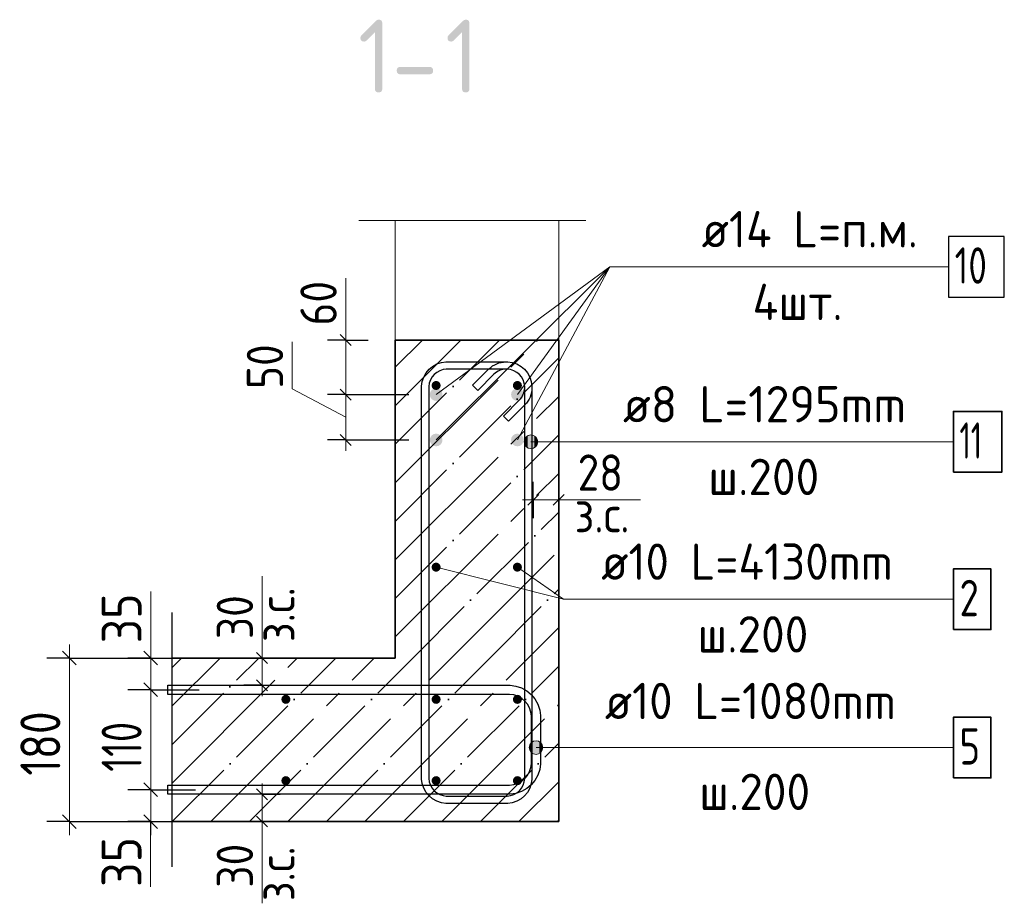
# Model space of a CAD drawing. Header units: millimetres. Extents: x -49773 to 2322955, y -3321 to 58485.
# Tile 269 of 580: x 1088478 to 1093900, y 13025 to 17888. Entities that reach past the tile are written whole.
import ezdxf

# ---------------------------------------------------------------- set-up
doc = ezdxf.new("R2010")
doc.units = ezdxf.units.MM
doc.linetypes.add('______11', pattern=[500, 400, -50, 0, -50])
doc.linetypes.add('______5', pattern=[1100, 800, -100, 100, -100])
for name, color, linetype, lineweight in [('Standard', 7, 'Continuous', 25), ('Арм.стержн. Арматура края', 96, 'Continuous', 35), ('Арм.стержн. вертикальными 1', 22, 'Continuous', 35), ('Арм.стержн. Доп. арматура', 180, 'Continuous', 35), ('Арм.стержн. Хомут', 240, 'Continuous', 35), ('Размерная линия_ общее', 7, 'Continuous', 13), ('Размерная линия_ общее_1', 7, 'Continuous', 13)]:
    doc.layers.add(name, color=color, linetype=linetype, lineweight=lineweight)
doc.styles.add('ISOCPEUR', font='txt')

msp = doc.modelspace()

# ---------------------------------------------------------------- hatches: boundary and pattern name
at = {"layer": 'Standard', "linetype": 'Continuous', "lineweight": 35, "transparency": 33554687}
for points in [[(1090434.5, 17819.8), (1090388.4, 17773.8), (1090387, 17772.4), (1090385.4, 17771.3), (1090383.8, 17770.2), (1090382.1, 17769.5), (1090380.4, 17768.8), (1090378.5, 17768.4), (1090376.6, 17768), (1090374.5, 17768), (1090372, 17768), (1090369.8, 17768.4), (1090367.6, 17768.7), (1090365.8, 17769.3), (1090363.9, 17769.9), (1090362.3, 17770.9), (1090360.8, 17771.8), (1090359.5, 17773), (1090358.3, 17774.3), (1090357.3, 17775.9), (1090356.4, 17777.4), (1090355.8, 17779.3), (1090355.1, 17781.2), (1090354.8, 17783.4), (1090354.5, 17785.5), (1090354.5, 17788), (1090354.5, 17790.1), (1090354.9, 17792), (1090355.2, 17793.9), (1090356, 17795.6), (1090356.7, 17797.4), (1090357.8, 17798.9), (1090358.8, 17800.5), (1090360.3, 17802), (1090438.4, 17880.2), (1090440.4, 17882.1), (1090442.4, 17883.6), (1090444.4, 17885.1), (1090446.4, 17886.1), (1090448.4, 17887), (1090450.5, 17887.5), (1090452.5, 17888), (1090454.5, 17888), (1090457, 17888), (1090459.2, 17887.7), (1090461.4, 17887.4), (1090463.3, 17886.8), (1090465.2, 17886.2), (1090466.7, 17885.2), (1090468.3, 17884.3), (1090469.6, 17883), (1090470.8, 17881.8), (1090471.8, 17880.2), (1090472.7, 17878.7), (1090473.3, 17876.8), (1090473.9, 17874.9), (1090474.3, 17872.7), (1090474.6, 17870.5), (1090474.6, 17868), (1090474.6, 17508), (1090474.6, 17505.5), (1090474.3, 17503.4), (1090473.9, 17501.2), (1090473.3, 17499.3), (1090472.7, 17497.4), (1090471.8, 17495.8), (1090470.8, 17494.3), (1090469.6, 17493), (1090468.3, 17491.8), (1090466.7, 17490.8), (1090465.2, 17489.9), (1090463.3, 17489.3), (1090461.4, 17488.7), (1090459.2, 17488.3), (1090457, 17488), (1090454.5, 17488), (1090452, 17488), (1090449.8, 17488.3), (1090447.6, 17488.7), (1090445.8, 17489.3), (1090443.9, 17489.9), (1090442.3, 17490.8), (1090440.8, 17491.8), (1090439.5, 17493), (1090438.3, 17494.3), (1090437.3, 17495.8), (1090436.4, 17497.4), (1090435.7, 17499.3), (1090435.1, 17501.2), (1090434.8, 17503.4), (1090434.5, 17505.5), (1090434.5, 17508)], [(1090914.3, 17819.8), (1090868.2, 17773.8), (1090866.8, 17772.4), (1090865.2, 17771.3), (1090863.6, 17770.2), (1090861.9, 17769.5), (1090860.1, 17768.8), (1090858.2, 17768.4), (1090856.3, 17768), (1090854.3, 17768), (1090851.8, 17768), (1090849.6, 17768.4), (1090847.4, 17768.7), (1090845.5, 17769.3), (1090843.7, 17769.9), (1090842.1, 17770.9), (1090840.6, 17771.8), (1090839.3, 17773), (1090838, 17774.3), (1090837.1, 17775.9), (1090836.2, 17777.4), (1090835.6, 17779.3), (1090834.9, 17781.2), (1090834.6, 17783.4), (1090834.3, 17785.5), (1090834.3, 17788), (1090834.3, 17790.1), (1090834.7, 17792), (1090835, 17793.9), (1090835.7, 17795.6), (1090836.5, 17797.4), (1090837.5, 17798.9), (1090838.6, 17800.5), (1090840.1, 17802), (1090918.2, 17880.2), (1090920.2, 17882.1), (1090922.2, 17883.6), (1090924.2, 17885.1), (1090926.2, 17886.1), (1090928.2, 17887), (1090930.2, 17887.5), (1090932.3, 17888), (1090934.3, 17888), (1090936.8, 17888), (1090939, 17887.7), (1090941.2, 17887.4), (1090943.1, 17886.8), (1090945, 17886.2), (1090946.5, 17885.2), (1090948.1, 17884.3), (1090949.3, 17883), (1090950.6, 17881.8), (1090951.5, 17880.2), (1090952.5, 17878.7), (1090953.1, 17876.8), (1090953.7, 17874.9), (1090954, 17872.7), (1090954.3, 17870.5), (1090954.3, 17868), (1090954.3, 17508), (1090954.3, 17505.5), (1090954, 17503.4), (1090953.7, 17501.2), (1090953.1, 17499.3), (1090952.5, 17497.4), (1090951.5, 17495.8), (1090950.6, 17494.3), (1090949.3, 17493), (1090948.1, 17491.8), (1090946.5, 17490.8), (1090945, 17489.9), (1090943.1, 17489.3), (1090941.2, 17488.7), (1090939, 17488.3), (1090936.8, 17488), (1090934.3, 17488), (1090931.8, 17488), (1090929.6, 17488.3), (1090927.4, 17488.7), (1090925.5, 17489.3), (1090923.7, 17489.9), (1090922.1, 17490.8), (1090920.5, 17491.8), (1090919.3, 17493), (1090918, 17494.3), (1090917.1, 17495.8), (1090916.2, 17497.4), (1090915.5, 17499.3), (1090914.9, 17501.2), (1090914.6, 17503.4), (1090914.3, 17505.5), (1090914.3, 17508)], [(1090734.6, 17587.8), (1090574.6, 17587.8), (1090572.1, 17587.8), (1090569.9, 17588.2), (1090567.8, 17588.5), (1090565.9, 17589.1), (1090564, 17589.7), (1090562.4, 17590.7), (1090560.9, 17591.6), (1090559.6, 17592.9), (1090558.4, 17594.1), (1090557.4, 17595.7), (1090556.5, 17597.2), (1090555.9, 17599.1), (1090555.3, 17601), (1090554.9, 17603.2), (1090554.6, 17605.4), (1090554.6, 17607.9), (1090554.6, 17610.4), (1090554.9, 17612.6), (1090555.3, 17614.8), (1090555.9, 17616.6), (1090556.5, 17618.5), (1090557.4, 17620.1), (1090558.4, 17621.7), (1090559.6, 17622.9), (1090560.9, 17624.2), (1090562.4, 17625.1), (1090564, 17626), (1090565.9, 17626.7), (1090567.8, 17627.3), (1090569.9, 17627.6), (1090572.1, 17627.9), (1090574.6, 17627.9), (1090734.6, 17627.9), (1090737.1, 17627.9), (1090739.3, 17627.6), (1090741.5, 17627.3), (1090743.3, 17626.7), (1090745.2, 17626), (1090746.8, 17625.1), (1090748.3, 17624.2), (1090749.6, 17622.9), (1090750.8, 17621.7), (1090751.8, 17620.1), (1090752.7, 17618.5), (1090753.3, 17616.6), (1090753.9, 17614.8), (1090754.3, 17612.6), (1090754.6, 17610.4), (1090754.6, 17607.9), (1090754.6, 17605.4), (1090754.3, 17603.2), (1090753.9, 17601), (1090753.3, 17599.1), (1090752.7, 17597.2), (1090751.8, 17595.7), (1090750.8, 17594.1), (1090749.6, 17592.9), (1090748.3, 17591.6), (1090746.8, 17590.7), (1090745.2, 17589.7), (1090743.3, 17589.1), (1090741.5, 17588.5), (1090739.3, 17588.2), (1090737.1, 17587.8)]]:
    msp.add_hatch(color=7, dxfattribs=at).paths.add_polyline_path(points, flags=16)
at = {"layer": 'Арм.стержн. Арматура края', "linetype": 'Continuous', "lineweight": 13, "transparency": 33554687}
for points in [[(1091289.1, 13863.1), (1091289.1, 13900.6), (1091283.9, 13881.8)], [(1091302.6, 13849.6), (1091302.6, 13914.1), (1091289.1, 13900.6)], [(1091302.6, 13849.6), (1091289.1, 13900.6), (1091289.1, 13863.1)], [(1091321.4, 13844.3), (1091321.4, 13919.3), (1091302.6, 13914.1)], [(1091321.4, 13844.3), (1091302.6, 13914.1), (1091302.6, 13849.6)], [(1091340.1, 13849.6), (1091340.1, 13914.1), (1091321.4, 13919.3)], [(1091340.1, 13849.6), (1091321.4, 13919.3), (1091321.4, 13844.3)], [(1091353.6, 13863.1), (1091353.6, 13900.6), (1091340.1, 13914.1)], [(1091353.6, 13863.1), (1091340.1, 13914.1), (1091340.1, 13849.6)], [(1091353.6, 13900.6), (1091353.6, 13863.1), (1091358.8, 13881.8)]]:
    msp.add_hatch(color=7, dxfattribs=at).paths.add_polyline_path(points)
at = {"layer": 'Арм.стержн. вертикальными 1', "linetype": 'Continuous', "lineweight": 50, "transparency": 33554687}
for points in [[(1090796.3, 15874.9), (1090794.4, 15884.5), (1090789, 15892.6), (1090780.9, 15898), (1090771.4, 15899.9), (1090761.8, 15898), (1090753.7, 15892.6), (1090748.3, 15884.5), (1090746.4, 15874.9), (1090748.3, 15865.3), (1090753.7, 15857.2), (1090761.8, 15851.8), (1090771.4, 15849.9), (1090780.9, 15851.8), (1090789, 15857.2), (1090794.4, 15865.3)], [(1091244, 15874.9), (1091242.1, 15884.5), (1091236.7, 15892.6), (1091228.6, 15898), (1091219, 15899.9), (1091209.4, 15898), (1091201.3, 15892.6), (1091195.9, 15884.5), (1091194, 15874.9), (1091195.9, 15865.3), (1091201.3, 15857.2), (1091209.4, 15851.8), (1091219, 15849.9), (1091228.6, 15851.8), (1091236.7, 15857.2), (1091242.1, 15865.3)], [(1090796.3, 14874.9), (1090794.4, 14884.5), (1090789, 14892.6), (1090780.9, 14898), (1090771.4, 14899.9), (1090761.8, 14898), (1090753.7, 14892.6), (1090748.3, 14884.5), (1090746.4, 14874.9), (1090748.3, 14865.3), (1090753.7, 14857.2), (1090761.8, 14851.8), (1090771.4, 14849.9), (1090780.9, 14851.8), (1090789, 14857.2), (1090794.4, 14865.3)], [(1091244, 14874.9), (1091242.1, 14884.5), (1091236.7, 14892.6), (1091228.6, 14898), (1091219, 14899.9), (1091209.4, 14898), (1091201.3, 14892.6), (1091195.9, 14884.5), (1091194, 14874.9), (1091195.9, 14865.3), (1091201.3, 14857.2), (1091209.4, 14851.8), (1091219, 14849.9), (1091228.6, 14851.8), (1091236.7, 14857.2), (1091242.1, 14865.3)], [(1089968.9, 14147.4), (1089967, 14157), (1089961.6, 14165.1), (1089953.4, 14170.5), (1089943.9, 14172.4), (1089934.3, 14170.5), (1089926.2, 14165.1), (1089920.8, 14157), (1089918.9, 14147.4), (1089920.8, 14137.8), (1089926.2, 14129.7), (1089934.3, 14124.3), (1089943.9, 14122.4), (1089953.4, 14124.3), (1089961.6, 14129.7), (1089967, 14137.8)], [(1090796.3, 14147.4), (1090794.4, 14157), (1090789, 14165.1), (1090780.9, 14170.5), (1090771.4, 14172.4), (1090761.8, 14170.5), (1090753.7, 14165.1), (1090748.3, 14157), (1090746.4, 14147.4), (1090748.3, 14137.8), (1090753.7, 14129.7), (1090761.8, 14124.3), (1090771.4, 14122.4), (1090780.9, 14124.3), (1090789, 14129.7), (1090794.4, 14137.8)], [(1091244, 14147.4), (1091242.1, 14157), (1091236.7, 14165.1), (1091228.6, 14170.5), (1091219, 14172.4), (1091209.4, 14170.5), (1091201.3, 14165.1), (1091195.9, 14157), (1091194, 14147.4), (1091195.9, 14137.8), (1091201.3, 14129.7), (1091209.4, 14124.3), (1091219, 14122.4), (1091228.6, 14124.3), (1091236.7, 14129.7), (1091242.1, 14137.8)], [(1089968.9, 13699.8), (1089967, 13709.3), (1089961.6, 13717.4), (1089953.4, 13722.9), (1089943.9, 13724.8), (1089934.3, 13722.9), (1089926.2, 13717.4), (1089920.8, 13709.3), (1089918.9, 13699.8), (1089920.8, 13690.2), (1089926.2, 13682.1), (1089934.3, 13676.7), (1089943.9, 13674.8), (1089953.4, 13676.7), (1089961.6, 13682.1), (1089967, 13690.2)], [(1090796.3, 13699.8), (1090794.4, 13709.3), (1090789, 13717.4), (1090780.9, 13722.9), (1090771.4, 13724.8), (1090761.8, 13722.9), (1090753.7, 13717.4), (1090748.3, 13709.3), (1090746.4, 13699.8), (1090748.3, 13690.2), (1090753.7, 13682.1), (1090761.8, 13676.7), (1090771.4, 13674.8), (1090780.9, 13676.7), (1090789, 13682.1), (1090794.4, 13690.2)], [(1091244, 13699.8), (1091242.1, 13709.3), (1091236.7, 13717.4), (1091228.6, 13722.9), (1091219, 13724.8), (1091209.4, 13722.9), (1091201.3, 13717.4), (1091195.9, 13709.3), (1091194, 13699.8), (1091195.9, 13690.2), (1091201.3, 13682.1), (1091209.4, 13676.7), (1091219, 13674.8), (1091228.6, 13676.7), (1091236.7, 13682.1), (1091242.1, 13690.2)]]:
    msp.add_hatch(color=4, dxfattribs=at).paths.add_polyline_path(points)
at = {"layer": 'Арм.стержн. Доп. арматура', "linetype": 'Continuous', "lineweight": 50, "transparency": 33554687}
for points in [[(1090806.4, 15824.9), (1090803.7, 15838.3), (1090796.1, 15849.6), (1090784.8, 15857.2), (1090771.4, 15859.9), (1090758, 15857.2), (1090746.6, 15849.6), (1090739, 15838.3), (1090736.4, 15824.9), (1090739, 15811.5), (1090746.6, 15800.2), (1090758, 15792.6), (1090771.4, 15789.9), (1090784.8, 15792.6), (1090796.1, 15800.2), (1090803.7, 15811.5)], [(1091254, 15824.9), (1091251.3, 15838.3), (1091243.8, 15849.6), (1091232.4, 15857.2), (1091219, 15859.9), (1091205.6, 15857.2), (1091194.3, 15849.6), (1091186.7, 15838.3), (1091184, 15824.9), (1091186.7, 15811.5), (1091194.3, 15800.2), (1091205.6, 15792.6), (1091219, 15789.9), (1091232.4, 15792.6), (1091243.8, 15800.2), (1091251.3, 15811.5)], [(1090806.4, 15574.9), (1090803.7, 15588.3), (1090796.1, 15599.6), (1090784.8, 15607.2), (1090771.4, 15609.9), (1090758, 15607.2), (1090746.6, 15599.6), (1090739, 15588.3), (1090736.4, 15574.9), (1090739, 15561.5), (1090746.6, 15550.1), (1090758, 15542.6), (1090771.4, 15539.9), (1090784.8, 15542.6), (1090796.1, 15550.1), (1090803.7, 15561.5)], [(1091254, 15574.9), (1091251.3, 15588.3), (1091243.8, 15599.6), (1091232.4, 15607.2), (1091219, 15609.9), (1091205.6, 15607.2), (1091194.3, 15599.6), (1091186.7, 15588.3), (1091184, 15574.9), (1091186.7, 15561.5), (1091194.3, 15550.1), (1091205.6, 15542.6), (1091219, 15539.9), (1091232.4, 15542.6), (1091243.8, 15550.1), (1091251.3, 15561.5)]]:
    msp.add_hatch(color=7, dxfattribs=at).paths.add_polyline_path(points)
at = {"layer": 'Арм.стержн. Хомут', "linetype": 'Continuous', "lineweight": 13, "transparency": 33554687}
for points in [[(1091261.5, 15546.4), (1091261.5, 15583.9), (1091256.2, 15565.2)], [(1091261.5, 15583.9), (1091275, 15532.9), (1091275, 15597.4)], [(1091261.5, 15583.9), (1091261.5, 15546.4), (1091275, 15532.9)], [(1091275, 15597.4), (1091293.7, 15527.7), (1091293.7, 15602.7)], [(1091275, 15597.4), (1091275, 15532.9), (1091293.7, 15527.7)], [(1091293.7, 15602.7), (1091293.7, 15527.7), (1091312.4, 15532.9)], [(1091293.7, 15602.7), (1091312.4, 15532.9), (1091312.4, 15597.4)], [(1091312.4, 15597.4), (1091312.4, 15532.9), (1091325.9, 15546.4)], [(1091312.4, 15597.4), (1091325.9, 15546.4), (1091325.9, 15583.9)], [(1091325.9, 15583.9), (1091325.9, 15546.4), (1091331.2, 15565.2)]]:
    msp.add_hatch(color=7, dxfattribs=at).paths.add_polyline_path(points)

# ---------------------------------------------------------------- linework, layer by layer
at = {"layer": 'Standard', "color": 7, "linetype": 'Continuous', "lineweight": 13, "transparency": 33554687}
for p, q in [((1090346.4, 16783.6), (1091596.3, 16783.6)), ((1091446.4, 15245.3), (1091896.3, 15245.3)), ((1090771.4, 14874.9), (1091473.7, 14698.5)), ((1089813, 14374.9), (1089813, 14824.9)), ((1089813, 13474.9), (1089813, 13024.9))]:
    msp.add_line(p, q, dxfattribs=at)
at = {"layer": 'Standard', "color": 253, "linetype": '______11', "lineweight": 35, "true_color": 0xababab, "transparency": 33554687}
for p, q in [((1090546.4, 15551.3), (1091119.9, 16124.9)), ((1090546.4, 15975.6), (1090695.7, 16124.9)), ((1090546.4, 15127.1), (1091446.4, 16027.1)), ((1090546.4, 14702.8), (1091446.4, 15602.8)), ((1090642.7, 14374.9), (1091446.4, 15178.5)), ((1091067, 14374.9), (1091446.4, 14754.3)), ((1089317.9, 14322.9), (1089369.9, 14374.9)), ((1089317.9, 13898.6), (1089794.2, 14374.9)), ((1089318.5, 13474.9), (1090218.5, 14374.9)), ((1089742.7, 13474.9), (1090642.7, 14374.9)), ((1090167, 13474.9), (1091067, 14374.9)), ((1090591.3, 13474.9), (1091446.4, 14330)), ((1091015.5, 13474.9), (1091446.4, 13905.7)), ((1091439.8, 13474.9), (1091446.4, 13481.5))]:
    msp.add_line(p, q, dxfattribs=at)
at = {"layer": 'Standard', "color": 253, "linetype": '______5', "lineweight": 35, "true_color": 0xababab, "transparency": 33554687}
for p, q in [((1090546.4, 15339.2), (1091332.1, 16124.9)), ((1090546.4, 15763.4), (1090907.8, 16124.9)), ((1090546.4, 14914.9), (1091446.4, 15814.9)), ((1090546.4, 14490.7), (1091446.4, 15390.7)), ((1090854.9, 14374.9), (1091446.4, 14966.4)), ((1091279.1, 14374.9), (1091446.4, 14542.1)), ((1089317.9, 14110.8), (1089582.1, 14374.9)), ((1089317.9, 13686.5), (1090006.3, 14374.9)), ((1089530.6, 13474.9), (1090430.6, 14374.9)), ((1089954.9, 13474.9), (1090854.9, 14374.9)), ((1090379.1, 13474.9), (1091279.1, 14374.9)), ((1090803.4, 13474.9), (1091446.4, 14117.9)), ((1091227.7, 13474.9), (1091446.4, 13693.6))]:
    msp.add_line(p, q, dxfattribs=at)
at = {"layer": 'Standard', "color": 7, "linetype": 'Continuous', "lineweight": 35, "transparency": 33554687}
for p, q in [((1090546.4, 16124.9), (1090546.4, 14374.9)), ((1091446.4, 16124.9), (1090546.4, 16124.9)), ((1091446.4, 14374.9), (1091446.4, 16124.9)), ((1090546.4, 14374.9), (1089317.9, 14374.9)), ((1091446.4, 13474.9), (1091446.4, 14374.9)), ((1089317.9, 13474.9), (1091446.4, 13474.9))]:
    msp.add_line(p, q, dxfattribs=at)
at = {"layer": 'Standard', "color": 7, "linetype": 'Continuous', "lineweight": 25, "transparency": 33554687}
msp.add_line((1089317.9, 13224.9), (1089317.9, 14624.9), dxfattribs=at)
at = {"layer": 'Standard', "color": 7, "linetype": 'Continuous', "lineweight": 13, "transparency": 33554687}
msp.add_lwpolyline([(1090546.4, 16124.9), (1091446.4, 16124.9), (1091446.4, 16783.6), (1090546.4, 16783.6), (1090546.4, 16124.9)], dxfattribs=at)
at = {"layer": 'Арм.стержн. Арматура края', "color": 7, "linetype": 'Continuous', "lineweight": 13, "transparency": 33554687}
for p, q in [((1091283.9, 13881.8), (1091283.9, 13881.8)), ((1091321.4, 13919.3), (1091321.4, 13919.3)), ((1091600.4, 13881.8), (1091321.4, 13881.8)), ((1091358.8, 13881.8), (1091358.8, 13881.8)), ((1091600.4, 13881.8), (1093620.4, 13881.8)), ((1091321.4, 13844.3), (1091321.4, 13844.3))]:
    msp.add_line(p, q, dxfattribs=at)
at = {"layer": 'Арм.стержн. Арматура края', "color": 4, "linetype": 'Continuous', "lineweight": 25, "transparency": 33554687}
msp.add_lwpolyline([(1089292.9, 13674.9), (1091176.2, 13674.9), (1091198.8, 13678), (1091221.6, 13685.6), (1091242.6, 13697.3), (1091259.7, 13711.6), (1091273.9, 13728.6), (1091285.7, 13749.6), (1091293.2, 13772.5), (1091296.4, 13795.1), (1091296.4, 14054.7), (1091293.2, 14077.3), (1091285.7, 14100.2), (1091273.9, 14121.2), (1091259.7, 14138.2), (1091242.6, 14152.5), (1091221.6, 14164.2), (1091198.8, 14171.8), (1091176.2, 14174.9), (1089292.9, 14174.9), (1089292.9, 14224.9), (1091179.6, 14224.9), (1091210.1, 14220.6), (1091241.9, 14210.2), (1091271.1, 14193.8), (1091295.2, 14173.7), (1091315.3, 14149.6), (1091331.6, 14120.4), (1091342.1, 14088.7), (1091346.4, 14058.2), (1091346.4, 13791.6), (1091342.1, 13761.1), (1091331.6, 13729.4), (1091315.3, 13700.2), (1091295.2, 13676.1), (1091271.1, 13656), (1091241.9, 13639.6), (1091210.1, 13629.1), (1091179.6, 13624.9), (1089292.9, 13624.9), (1089292.9, 13674.9)], dxfattribs=at)
at = {"layer": 'Арм.стержн. Арматура края', "color": 7, "linetype": 'Continuous', "lineweight": 35, "transparency": 33554687}
msp.add_lwpolyline([(1093620.4, 13715.2), (1093827, 13715.2), (1093827, 14048.5), (1093620.4, 14048.5), (1093620.4, 13715.2)], dxfattribs=at)
at = {"layer": 'Арм.стержн. Арматура края', "color": 7, "linetype": 'Continuous', "lineweight": 13, "transparency": 33554687}
msp.add_circle((1091321.4, 13881.8), 37.5, dxfattribs=at)
at = {"layer": 'Арм.стержн. вертикальными 1', "color": 7, "linetype": 'Continuous', "lineweight": 13, "transparency": 33554687}
for q in [(1091219, 14874.9), (1093620.4, 14698.5)]:
    msp.add_line((1091473.7, 14698.5), q, dxfattribs=at)
at = {"layer": 'Арм.стержн. вертикальными 1', "color": 7, "linetype": 'Continuous', "lineweight": 35, "transparency": 33554687}
msp.add_lwpolyline([(1093620.4, 14531.8), (1093827, 14531.8), (1093827, 14865.2), (1093620.4, 14865.2), (1093620.4, 14531.8)], dxfattribs=at)
at = {"layer": 'Арм.стержн. Доп. арматура', "color": 7, "linetype": 'Continuous', "lineweight": 13, "transparency": 33554687}
for q in [(1090771.4, 15824.9), (1090771.4, 15574.9), (1091219, 15824.9), (1091219, 15574.9), (1093593.7, 16528.5)]:
    msp.add_line((1091727.1, 16528.5), q, dxfattribs=at)
at = {"layer": 'Арм.стержн. Доп. арматура', "color": 7, "linetype": 'Continuous', "lineweight": 25, "transparency": 33554687}
msp.add_lwpolyline([(1093593.7, 16361.8), (1093900.4, 16361.8), (1093900.4, 16695.1), (1093593.7, 16695.1), (1093593.7, 16361.8)], dxfattribs=at)
at = {"layer": 'Арм.стержн. Хомут', "color": 7, "linetype": 'Continuous', "lineweight": 13, "transparency": 33554687}
for p, q in [((1091256.2, 15565.2), (1091256.2, 15565.2)), ((1091293.7, 15602.7), (1091293.7, 15602.7)), ((1091293.7, 15565.2), (1093620.4, 15565.2)), ((1091293.7, 15565.2), (1091293.7, 15565.2)), ((1091331.2, 15565.2), (1091331.2, 15565.2)), ((1091293.7, 15527.7), (1091293.7, 15527.7))]:
    msp.add_line(p, q, dxfattribs=at)
at = {"layer": 'Арм.стержн. Хомут', "color": 40, "linetype": 'Continuous', "lineweight": 25, "transparency": 33554687}
msp.add_lwpolyline([(1091141.8, 15706.2), (1091231.1, 15795.5), (1091237.2, 15802.7), (1091242.7, 15810.3), (1091247.5, 15818.3), (1091251.4, 15826.6), (1091254.5, 15835.3), (1091256.9, 15844.3), (1091258.3, 15853.6), (1091259, 15863), (1091259, 15868.7), (1091256.5, 15886.8), (1091250.5, 15905.1), (1091241.1, 15921.9), (1091229.7, 15935.6), (1091216, 15946.9), (1091199.2, 15956.3), (1091180.9, 15962.4), (1091162.9, 15964.9), (1090827.5, 15964.9), (1090809.4, 15962.4), (1090791.1, 15956.3), (1090774.4, 15946.9), (1090760.7, 15935.6), (1090749.3, 15921.9), (1090739.9, 15905.1), (1090733.9, 15886.8), (1090731.4, 15868.7), (1090731.4, 13710.9), (1090733.9, 13692.8), (1090739.9, 13674.5), (1090749.3, 13657.8), (1090760.7, 13644.1), (1090774.4, 13632.7), (1090791.1, 13623.3), (1090809.4, 13617.3), (1090827.5, 13614.8), (1091162.9, 13614.8), (1091180.9, 13617.3), (1091199.2, 13623.3), (1091216, 13632.7), (1091229.7, 13644.1), (1091241.1, 13657.8), (1091250.5, 13674.5), (1091256.5, 13692.8), (1091259, 13710.9), (1091259, 15868.7), (1091256.5, 15886.8), (1091250.5, 15905.1), (1091241.1, 15921.9), (1091229.7, 15935.6), (1091216, 15946.9), (1091199.2, 15956.3), (1091180.9, 15962.4), (1091162.9, 15964.9), (1091157.1, 15964.9), (1091147.7, 15964.2), (1091138.4, 15962.7), (1091129.4, 15960.4), (1091120.7, 15957.3), (1091112.4, 15953.4), (1091104.4, 15948.6), (1091096.8, 15943.1), (1091089.7, 15937), (1091000.3, 15847.7), (1090972.1, 15875.9), (1091062.4, 15966.2), (1091071.9, 15974.5), (1091082.5, 15982.2), (1091093.8, 15988.8), (1091105.4, 15994.3), (1091117.5, 15998.6), (1091130.2, 16001.9), (1091143.1, 16004), (1091155.7, 16004.9), (1091165.6, 16004.9), (1091190, 16001.5), (1091215.4, 15993.1), (1091238.8, 15980), (1091258.1, 15963.9), (1091274.1, 15944.7), (1091287.2, 15921.3), (1091295.6, 15895.9), (1091299, 15871.5), (1091299, 13708.1), (1091295.6, 13683.7), (1091287.2, 13658.3), (1091274.1, 13635), (1091258.1, 13615.7), (1091238.8, 13599.6), (1091215.4, 13586.5), (1091190, 13578.2), (1091165.6, 13574.8), (1090824.7, 13574.8), (1090800.3, 13578.2), (1090774.9, 13586.5), (1090751.6, 13599.6), (1090732.3, 13615.7), (1090716.2, 13635), (1090703.1, 13658.3), (1090694.7, 13683.7), (1090691.4, 13708.1), (1090691.4, 15871.5), (1090694.7, 15895.9), (1090703.1, 15921.3), (1090716.2, 15944.7), (1090732.3, 15963.9), (1090751.6, 15980), (1090774.9, 15993.1), (1090800.3, 16001.5), (1090824.7, 16004.9), (1091165.6, 16004.9), (1091190, 16001.5), (1091215.4, 15993.1), (1091238.8, 15980), (1091258.1, 15963.9), (1091274.1, 15944.7), (1091287.2, 15921.3), (1091295.6, 15895.9), (1091299, 15871.5), (1091299, 15861.6), (1091298.1, 15849), (1091296, 15836.1), (1091292.8, 15823.4), (1091288.4, 15811.3), (1091282.9, 15799.7), (1091276.3, 15788.4), (1091268.6, 15777.8), (1091260.3, 15768.3), (1091170.1, 15678), (1091141.8, 15706.2)], dxfattribs=at)
at = {"layer": 'Арм.стержн. Хомут', "color": 7, "linetype": 'Continuous', "lineweight": 35, "transparency": 33554687}
msp.add_lwpolyline([(1093620.4, 15398.5), (1093887, 15398.5), (1093887, 15731.8), (1093620.4, 15731.8), (1093620.4, 15398.5)], dxfattribs=at)
at = {"layer": 'Арм.стержн. Хомут', "color": 7, "linetype": 'Continuous', "lineweight": 13, "transparency": 33554687}
msp.add_circle((1091293.7, 15565.2), 37.5, dxfattribs=at)
at = {"layer": 'Размерная линия_ общее', "color": 7, "linetype": 'Continuous', "lineweight": 13, "transparency": 33554687}
for p, q in [((1089199.4, 14455.8), (1089199.4, 14741.8)), ((1088751.9, 14374.9), (1088751.9, 14449.9)), ((1089199.4, 14287.4), (1089199.4, 14455.8)), ((1089199.4, 14374.9), (1089199.4, 14449.9)), ((1089199.4, 14199.9), (1089199.4, 14374.9)), ((1089199.4, 13649.9), (1089199.4, 14199.9)), ((1089199.4, 13474.9), (1089199.4, 13649.9)), ((1089199.4, 13562.4), (1089199, 13401.4)), ((1088751.9, 13474.9), (1088751.9, 13399.9)), ((1089199.4, 13474.9), (1089199.4, 13399.9)), ((1089199, 13401.4), (1089199, 13115.4))]:
    msp.add_line(p, q, dxfattribs=at)
at = {"layer": 'Размерная линия_ общее', "color": 253, "linetype": 'Continuous', "lineweight": -3, "true_color": 0xa0a0a0, "transparency": 33554687}
for p, q in [((1088751.9, 14374.9), (1088626.9, 14374.9)), ((1088751.9, 14374.9), (1088876.9, 14374.9)), ((1088751.9, 14374.9), (1089467.3, 14374.9)), ((1089199.4, 14374.9), (1089074.4, 14374.9)), ((1089199.4, 14374.9), (1089324.4, 14374.9)), ((1089199.4, 14374.9), (1089495.1, 14374.9)), ((1089199.4, 14199.9), (1089074.4, 14199.9)), ((1089199.4, 14199.9), (1089324.4, 14199.9)), ((1089199.4, 14199.9), (1089465.7, 14199.9)), ((1089199.4, 13649.9), (1089074.4, 13649.9)), ((1089199.4, 13649.9), (1089324.4, 13649.9)), ((1089199.4, 13649.9), (1089445.3, 13649.9)), ((1088751.9, 13474.9), (1088626.9, 13474.9)), ((1088751.9, 13474.9), (1088876.9, 13474.9)), ((1088751.9, 13474.9), (1089435.1, 13474.9)), ((1089199.4, 13474.9), (1089074.4, 13474.9)), ((1089199.4, 13474.9), (1089324.4, 13474.9)), ((1089199.4, 13474.9), (1089535.1, 13474.9))]:
    msp.add_line(p, q, dxfattribs=at)
at = {"layer": 'Размерная линия_ общее', "color": 7, "linetype": 'Continuous', "lineweight": 25, "transparency": 33554687}
for p, q in [((1088789.4, 14337.4), (1088714.4, 14412.4)), ((1089236.9, 14337.4), (1089161.9, 14412.4)), ((1089236.9, 14162.4), (1089161.9, 14237.4)), ((1089236.9, 13612.4), (1089161.9, 13687.4)), ((1088789.4, 13437.4), (1088714.4, 13512.4)), ((1089236.9, 13437.4), (1089161.9, 13512.4))]:
    msp.add_line(p, q, dxfattribs=at)
at = {"layer": 'Размерная линия_ общее', "color": 7, "linetype": 'Continuous', "lineweight": 13, "transparency": 33554687}
msp.add_lwpolyline([(1088751.9, 13474.9), (1088751.9, 13646.9), (1088751.9, 13646.9), (1088751.9, 14374.9)], dxfattribs=at)
at = {"layer": 'Размерная линия_ общее_1', "color": 7, "linetype": 'Continuous', "lineweight": 13, "transparency": 33554687}
for p, q in [((1090273.7, 16205.1), (1090273.7, 16465.1)), ((1090273.7, 15974.9), (1090273.7, 16205.1)), ((1090273.7, 16124.9), (1090273.7, 16184.9)), ((1089978.7, 15855.7), (1089978.7, 16115.7)), ((1090273.7, 15699.9), (1089978.7, 15855.7)), ((1090273.7, 15574.9), (1090273.7, 15824.9)), ((1090273.7, 15574.9), (1090273.7, 15514.9)), ((1091306.4, 15245.3), (1091246.4, 15245.3)), ((1091306.4, 15245.3), (1091446.4, 15245.3)), ((1091446.4, 15245.3), (1091506.4, 15245.3)), ((1089813, 14374.9), (1089813, 14434.9)), ((1089813, 14224.9), (1089813, 14374.9)), ((1089813, 14224.9), (1089813, 14164.9)), ((1089813, 13624.9), (1089813, 13684.9)), ((1089813, 13624.9), (1089813, 13474.9)), ((1089813, 13474.9), (1089813, 13414.9))]:
    msp.add_line(p, q, dxfattribs=at)
at = {"layer": 'Размерная линия_ общее_1', "color": 253, "linetype": 'Continuous', "lineweight": -3, "true_color": 0xa0a0a0, "transparency": 33554687}
for p, q in [((1090273.7, 16124.9), (1090173.7, 16124.9)), ((1090273.7, 16124.9), (1090373.7, 16124.9)), ((1090273.7, 16124.9), (1090396.3, 16124.9)), ((1090273.7, 15824.9), (1090173.7, 15824.9)), ((1090273.7, 15824.9), (1090373.7, 15824.9)), ((1090273.7, 15824.9), (1090621.3, 15824.9)), ((1090273.7, 15574.9), (1090173.7, 15574.9)), ((1090273.7, 15574.9), (1090373.7, 15574.9)), ((1090273.7, 15574.9), (1090621.3, 15574.9)), ((1091306.4, 15245.3), (1091306.4, 15345.3)), ((1091446.4, 15245.3), (1091446.4, 15345.3)), ((1091306.4, 15245.3), (1091306.4, 15145.3)), ((1091306.4, 15245.3), (1091306.4, 15245.3)), ((1091446.4, 15245.3), (1091446.4, 15145.3)), ((1091446.4, 15245.3), (1091446.4, 15245.3)), ((1089813, 14374.9), (1089713, 14374.9)), ((1089813, 14374.9), (1089913, 14374.9)), ((1089813, 14224.9), (1089713, 14224.9)), ((1089813, 14224.9), (1089913, 14224.9)), ((1089813, 13624.9), (1089713, 13624.9)), ((1089813, 13624.9), (1089913, 13624.9)), ((1089813, 13474.9), (1089713, 13474.9)), ((1089813, 13474.9), (1089913, 13474.9))]:
    msp.add_line(p, q, dxfattribs=at)
at = {"layer": 'Размерная линия_ общее_1', "color": 7, "linetype": 'Continuous', "lineweight": 25, "transparency": 33554687}
for p, q in [((1090303.7, 16094.9), (1090243.7, 16154.9)), ((1090303.7, 15794.9), (1090243.7, 15854.9)), ((1090303.7, 15544.9), (1090243.7, 15604.9)), ((1091276.4, 15215.3), (1091336.4, 15275.3)), ((1091416.3, 15215.3), (1091476.4, 15275.3)), ((1089843, 14344.9), (1089783, 14404.9)), ((1089843, 14194.9), (1089783, 14254.9)), ((1089783, 13654.9), (1089843, 13594.9)), ((1089783, 13504.9), (1089843, 13444.9))]:
    msp.add_line(p, q, dxfattribs=at)
at = {"layer": 'Размерная линия_ общее_1', "color": 7, "linetype": 'Continuous', "lineweight": 13, "transparency": 33554687}
msp.add_lwpolyline([(1090273.7, 15824.9), (1090273.7, 15924.8), (1090273.7, 15924.8), (1090273.7, 16124.9)], dxfattribs=at)

# ---------------------------------------------------------------- texts
at = {"layer": 'Арм.стержн. Арматура края', "color": 7, "linetype": 'Continuous', "lineweight": 25, "transparency": 33554687, "char_height": 200, "attachment_point": 7, "style": 'ISOCPEUR'}
for s, insert, width in [('\\W0.94;ø10 L=1080mm ', (1091700.4, 14038.5), 1913.071), ('\\W0.78;5', (1093653.7, 13788.5), 217.601), ('\\W0.95;ш.200 ', (1092220.4, 13538.5), 874.662)]:
    msp.add_mtext(s, dxfattribs=dict(at, insert=insert, width=width))
at = {"layer": 'Арм.стержн. вертикальными 1', "color": 7, "linetype": 'Continuous', "lineweight": 25, "transparency": 33554687, "char_height": 200, "attachment_point": 7, "style": 'ISOCPEUR'}
for s, insert, width in [('\\W0.94;ø10 L=4130mm ', (1091680.4, 14805.2), 1933.181), ('\\W0.78;2', (1093653.7, 14605.2), 217.601), ('\\W0.95;ш.200 ', (1092210.4, 14405.2), 874.662)]:
    msp.add_mtext(s, dxfattribs=dict(at, insert=insert, width=width))
at = {"layer": 'Арм.стержн. Доп. арматура', "color": 7, "linetype": 'Continuous', "lineweight": 25, "transparency": 33554687, "char_height": 200, "attachment_point": 7, "style": 'ISOCPEUR'}
for s, insert, width in [('\\W0.94;ø14 L=п.м.', (1092233.7, 16635.1), 1353.345), ('\\W0.75;10', (1093627.1, 16435.1), 314.851), ('\\W0.95;4шт. ', (1092513.7, 16235.1), 794.387)]:
    msp.add_mtext(s, dxfattribs=dict(at, insert=insert, width=width))
at = {"layer": 'Арм.стержн. Хомут', "color": 7, "linetype": 'Continuous', "lineweight": 25, "transparency": 33554687, "char_height": 200, "attachment_point": 7, "style": 'ISOCPEUR'}
for s, insert, width in [('\\W0.96;ø8 L=1295mm ', (1091800.4, 15671.8), 1814.81), ('\\W0.62;11', (1093653.7, 15471.8), 262.5), ('\\W0.95;ш.200 ', (1092270.4, 15271.8), 874.669)]:
    msp.add_mtext(s, dxfattribs=dict(at, insert=insert, width=width))
at = {"layer": 'Размерная линия_ общее', "color": 7, "linetype": 'Continuous', "lineweight": 25, "transparency": 33554687, "char_height": 220, "attachment_point": 7, "rotation": 90, "style": 'ISOCPEUR'}
for s, insert, width in [('\\W0.87;35', (1089149.4, 14455.8), 403.932), ('\\W0.83;180', (1088701.9, 13726.9), 508.571), ('\\W0.74;110', (1089149.4, 13748.9), 455.155), ('\\W0.87;35', (1089149, 13115.4), 403.932)]:
    msp.add_mtext(s, dxfattribs=dict(at, insert=insert, width=width))
at = {"layer": 'Размерная линия_ общее_1', "color": 7, "linetype": 'Continuous', "lineweight": 18, "transparency": 33554687, "char_height": 200, "attachment_point": 7, "rotation": 90, "style": 'ISOCPEUR'}
for s, insert, width in [('\\W0.87;60', (1090223.7, 16205.1), 367.202), ('\\W0.87;50', (1089928.7, 15855.7), 367.21), ('\\W0.90;з.с.', (1089991.7, 14462.9), 459.957), ('\\W0.87;30', (1089763, 14479), 367.21), ('\\W0.90;з.с.', (1089991.7, 13036.9), 459.942), ('\\W0.87;30', (1089763, 13110.8), 367.202)]:
    msp.add_mtext(s, dxfattribs=dict(at, insert=insert, width=width))
at = {"layer": 'Размерная линия_ общее_1', "color": 7, "linetype": 'Continuous', "lineweight": 18, "transparency": 33554687, "char_height": 200, "attachment_point": 7, "style": 'ISOCPEUR'}
for s, insert, width in [('\\W0.87;28', (1091550.4, 15295.3), 367.202), ('\\W0.90;з.с.', (1091534.3, 15066.6), 459.942)]:
    msp.add_mtext(s, dxfattribs=dict(at, insert=insert, width=width))

doc.saveas('drawing.dxf')
